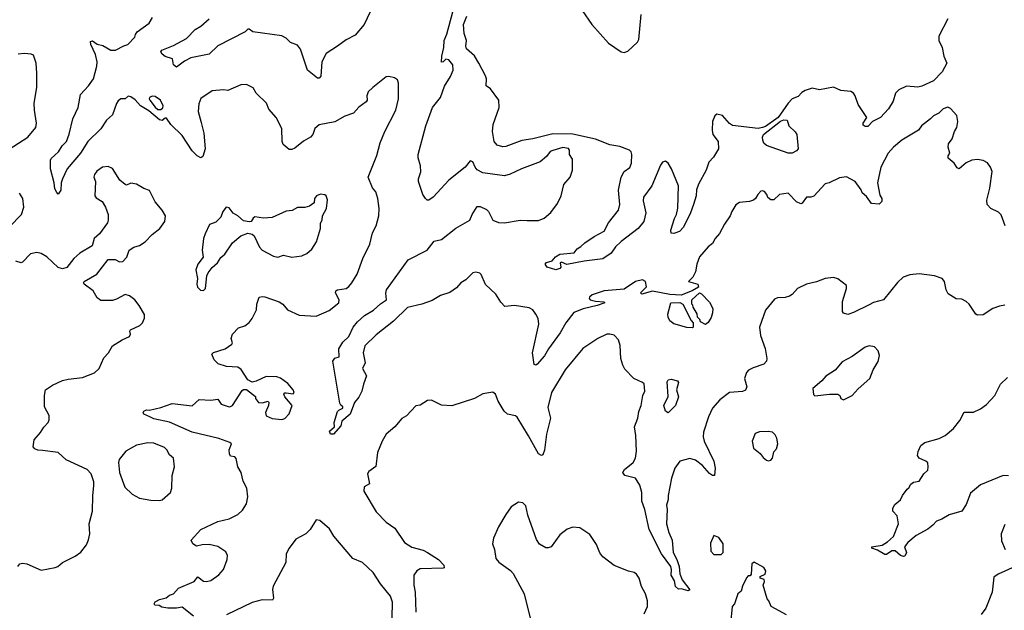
# Model space of a CAD drawing. Extents: x 1921360 to 2014538, y 768294 to 907744.
# Tile 373 of 412: x 1979495 to 1986402, y 872249 to 876390. Entities that reach past the tile are written whole.
import ezdxf

# ---------------------------------------------------------------- set-up
doc = ezdxf.new("R2010")
doc.units = 0

msp = doc.modelspace()

# ---------------------------------------------------------------- linework, layer by layer
at = {"layer": '0CON10XD'}
for points in [[(1980715, 872207.5), (1980635, 872270), (1980595, 872263.3), (1980535, 872263.8), (1980492, 872272), (1980473, 872283), (1980442.5, 872285), (1980437.5, 872295), (1980445, 872307.5), (1980476.7, 872325), (1980522.7, 872337.3), (1980546.7, 872355), (1980574.4, 872365.6), (1980608, 872405), (1980719.6, 872450.4), (1980745, 872483.8), (1980785, 872454.4), (1980805, 872450), (1980835, 872458.6), (1980893.1, 872496.9), (1980924.6, 872535), (1980949.6, 872605), (1980952.1, 872632.1), (1980940, 872660), (1980885.5, 872695.5), (1980825, 872710.5), (1980775, 872708.9), (1980735, 872699.2), (1980710, 872715), (1980698.3, 872741.7), (1980765, 872815.8), (1980885, 872870.8), (1980965, 872889.4), (1981025, 872921.4), (1981058.6, 872951.4), (1981087.1, 872995), (1981094.3, 873045), (1981087.5, 873105), (1981063.6, 873153.6), (1981048.9, 873215), (1981024.5, 873255), (1981013.8, 873313.8), (1981004.5, 873324.5), (1980975, 873328.9), (1980966.9, 873345), (1980965.4, 873375), (1980980, 873415), (1980970, 873425), (1980892.6, 873452.6), (1980705, 873498.9), (1980545, 873568.9), (1980435, 873591.1), (1980408, 873605), (1980366.7, 873625), (1980361.2, 873635), (1980366.7, 873645), (1980385, 873654), (1980405, 873652.5), (1980485, 873670), (1980565, 873699.2), (1980705, 873682.7), (1980755, 873726.2), (1980835, 873722.5), (1980885, 873730), (1980908.8, 873695), (1980963.9, 873676.1), (1980975, 873677.5), (1980987.5, 873685), (1981055, 873790), (1981065, 873797.5), (1981085, 873797.5), (1981148.3, 873748.3), (1981150, 873735), (1981170, 873705), (1981196.1, 873703.9), (1981237.5, 873715), (1981243.3, 873705), (1981240, 873685), (1981220, 873635), (1981225, 873613.3), (1981267, 873593), (1981335, 873587.5), (1981355, 873593.3), (1981385, 873626.7), (1981406.7, 873685), (1981355.6, 873745), (1981348, 873765), (1981355, 873773.8), (1981365, 873774.2), (1981413.9, 873766.1), (1981421.2, 873775), (1981413.3, 873795), (1981375, 873840), (1981325, 873876.2), (1981300, 873885), (1981225, 873887.5), (1981153.3, 873855), (1981125, 873848.8), (1981095, 873863.8), (1981047.9, 873937.9), (1981025, 873952.5), (1980945, 873958.6), (1980888, 873978), (1980859.2, 874005), (1980843.3, 874045), (1980854.1, 874055.9), (1980937.3, 874082.7), (1980983.3, 874115), (1980988.8, 874125), (1980978.1, 874155), (1980987.1, 874185), (1981031.1, 874228.9), (1981075, 874242.9), (1981104.3, 874265.7), (1981126, 874295), (1981155.5, 874354.5), (1981157.5, 874395), (1981175, 874443.3), (1981195, 874449.2), (1981215, 874445.8), (1981315, 874411.4), (1981342, 874395), (1981373.8, 874355), (1981455, 874318), (1981575, 874310), (1981665, 874351.2), (1981735, 874404.2), (1981736.8, 874425), (1981710, 874475), (1981711.9, 874488.1), (1981723.6, 874496.4), (1981785, 874505.3), (1981805, 874518.5), (1981826, 874545), (1981861.3, 874605), (1981901.5, 874715), (1981951.8, 874815), (1981970, 874895), (1981996.9, 874945), (1982015.4, 875015), (1982016.5, 875065), (1982007.5, 875135), (1981992.7, 875182.7), (1981970.3, 875210.3), (1981938.6, 875285), (1982001.4, 875438.6), (1982024.5, 875525.5), (1982055.7, 875605), (1982134.4, 875755), (1982151.5, 875835), (1982152, 875945), (1982145, 875967.5), (1982125, 875982.5), (1982085, 875992.5), (1982065, 875990), (1981972.5, 875915), (1981940, 875885), (1981930, 875855), (1981932.5, 875825), (1981926.4, 875813.6), (1981874.1, 875775.9), (1981836.1, 875733.9), (1981775, 875714), (1981705, 875674.2), (1981595, 875652), (1981565, 875626.7), (1981551.4, 875585), (1981536, 875565), (1981485, 875538.1), (1981425, 875488), (1981405, 875478.8), (1981385, 875480), (1981343.8, 875515), (1981335.9, 875535.9), (1981335, 875626.7), (1981294.3, 875704.3), (1981241.7, 875761.7), (1981226, 875805), (1981153.3, 875875), (1981131.7, 875911.7), (1981085, 875934.2), (1981045.9, 875934.1), (1980956.1, 875893.9), (1980925, 875898), (1980845, 875890), (1980765, 875836.7), (1980750.6, 875799.4), (1980747.5, 875745), (1980768.9, 875668.9), (1980787.3, 875595), (1980796.4, 875485), (1980778.8, 875431.2), (1980765, 875421.8), (1980740.4, 875435), (1980705, 875470), (1980635, 875576.9), (1980554.3, 875654.3), (1980525, 875700), (1980515, 875700), (1980495, 875682.5), (1980475, 875688), (1980400.6, 875750.6), (1980341.4, 875785), (1980305, 875826.7), (1980275, 875850), (1980256.7, 875853.3), (1980235, 875834), (1980205, 875833.8), (1980185, 875820), (1980175, 875803.3), (1980146.2, 875723.8), (1980105, 875684.2), (1980064.7, 875625.3), (1979973.8, 875536.2), (1979922.3, 875455), (1979827.5, 875345), (1979795.3, 875274.7), (1979786.9, 875245), (1979784, 875195), (1979765, 875167.5), (1979755, 875177.5), (1979742.5, 875205), (1979738, 875245), (1979710.8, 875345), (1979710, 875405), (1979715, 875416.2), (1979767, 875463), (1979791.9, 875505), (1979822.2, 875535), (1979842.6, 875587.4), (1979867.5, 875695), (1979904.5, 875775), (1979922.2, 875865), (1979977.8, 875925), (1980012.5, 875975), (1980036.5, 876063.5), (1980038.5, 876095), (1980027.7, 876145), (1979994.3, 876215), (1979992.3, 876237.7), (1980005, 876241.2), (1980038.3, 876218.3), (1980077.9, 876207.9), (1980135, 876175.8), (1980167.5, 876175), (1980225, 876206.7), (1980252.5, 876215), (1980303, 876267), (1980306.7, 876285), (1980320, 876305), (1980404.4, 876365.6), (1980426.2, 876405)], [(1981952.5, 876445), (1981910.8, 876355), (1981848.7, 876281.3), (1981785, 876248.8), (1981725, 876203.8), (1981645, 876153.1), (1981615.4, 876095), (1981607, 875993), (1981595, 875980), (1981585, 875978.8), (1981514.3, 876035), (1981465, 876182.5), (1981445, 876211.2), (1981395, 876229.2), (1981365, 876260.8), (1981335, 876276.9), (1981130, 876305), (1981105, 876322.5), (1981095, 876322.5), (1981075.7, 876304.3), (1980885, 876206.7), (1980825, 876147.1), (1980695, 876122.9), (1980650.6, 876099.4), (1980595, 876056.2), (1980575, 876073.3), (1980566, 876115), (1980515, 876130.8), (1980495, 876148.8), (1980486.2, 876165), (1980491.2, 876175), (1980575, 876208.9), (1980665, 876257.5), (1980725, 876320.6), (1980765, 876343.3), (1980825, 876396.2)], [(1984235, 874622.5), (1984216.5, 874583.5), (1984187.5, 874555), (1984252.5, 874535), (1984257.5, 874515), (1984211.8, 874488.2), (1984135, 874457.5), (1984055, 874462.9), (1983935, 874487.5), (1983860, 874465), (1983850, 874475), (1983893, 874517), (1983885.8, 874555), (1983865, 874566.2), (1983815, 874553.8), (1983735, 874501.2), (1983595, 874489.2), (1983510.3, 874459.7), (1983493.3, 874445), (1983490, 874435), (1983496.4, 874426.4), (1983535, 874415.8), (1983591.7, 874411.7), (1983600, 874405), (1983546.7, 874385), (1983446.9, 874363.1), (1983383.4, 874336.6), (1983325.5, 874265), (1983287.3, 874195), (1983205, 874083.3), (1983176.1, 874033.9), (1983125, 873973.8), (1983115, 873966.7), (1983105, 873973.3), (1983092.9, 874055), (1983136.2, 874255), (1983133.1, 874295), (1983116.2, 874326.2), (1983095.4, 874355.4), (1983069.8, 874369.8), (1982965, 874386.2), (1982899.3, 874379.3), (1982869.7, 874409.7), (1982835.5, 874465.5), (1982763.3, 874533.3), (1982733.4, 874603.4), (1982723, 874613), (1982695, 874620.8), (1982675, 874616), (1982625, 874566.2), (1982590, 874545), (1982559.4, 874510.6), (1982512.7, 874477.3), (1982446.7, 874455), (1982387.9, 874422.1), (1982315, 874394.2), (1982215, 874371.4), (1982117.5, 874275), (1981995, 874180), (1981917.3, 874102.7), (1981904.5, 874055), (1981919.4, 873985), (1981900.6, 873945), (1981927.1, 873892.9), (1981906.2, 873835), (1981896, 873785), (1981875, 873742.5), (1981843, 873707), (1981814, 873625), (1981754.2, 873575.8), (1981748.3, 873541.7), (1981697.1, 873482.9), (1981675, 873484), (1981668.6, 873505), (1981703.3, 873535), (1981700, 873565), (1981725, 873642.5), (1981735, 873653.3), (1981762.5, 873665), (1981762.5, 873675), (1981746.7, 873686.7), (1981741.7, 873701.7), (1981691.2, 873995), (1981705, 874016.2), (1981736.7, 874025), (1981735, 874082.5), (1981761.5, 874128.5), (1981805, 874167.5), (1981833.8, 874235), (1981865, 874272.5), (1981915, 874315.5), (1981976.6, 874353.4), (1982025, 874397.1), (1982068.8, 874425), (1982062.9, 874472.9), (1982068.8, 874495), (1982220.6, 874705), (1982353.8, 874775), (1982402.7, 874837.3), (1982455, 874848), (1982555, 874928.9), (1982652.5, 874985), (1982670, 875025), (1982705, 875080), (1982725, 875080), (1982768.8, 875058.8), (1982784.1, 875044.1), (1982814.1, 874984.1), (1982855, 874967.5), (1982895, 874965.8), (1983005, 874983.3), (1983055, 874980.8), (1983135, 874982.5), (1983175, 874998.8), (1983221.7, 875038.3), (1983268.3, 875101.7), (1983292.5, 875155), (1983313.3, 875235), (1983357.5, 875285), (1983372.5, 875335), (1983373, 875413), (1983352.5, 875445), (1983352.5, 875475), (1983345, 875486.7), (1983305, 875494), (1983235, 875473.8), (1983217.5, 875465), (1983189.5, 875430.5), (1983146.1, 875393.9), (1983015, 875343.8), (1982935, 875306), (1982895, 875296), (1982745, 875315.7), (1982705, 875338), (1982690, 875355), (1982673, 875393), (1982655, 875400), (1982620, 875355), (1982505.6, 875264.4), (1982395.7, 875144.3), (1982365, 875123.3), (1982353.9, 875123.9), (1982342.5, 875135), (1982323.3, 875165), (1982293.3, 875255), (1982293.3, 875275), (1982308, 875322), (1982305.9, 875365.9), (1982290.7, 875420.7), (1982290.7, 875445), (1982344.7, 875645), (1982391.8, 875775), (1982447.5, 875845), (1982476.1, 875923.9), (1982518.3, 875991.7), (1982535.6, 876035), (1982532.6, 876072.6), (1982505, 876109.2), (1982485, 876114), (1982465, 876094), (1982455, 876092.5), (1982455.7, 876135), (1982470.7, 876195), (1982472.2, 876245), (1982492.4, 876287.6), (1982533, 876445)], [(1983714.4, 874835.6), (1983673.6, 874796.4), (1983645, 874752.7), (1983585, 874712.1), (1983455, 874697.5), (1983333.6, 874673.6), (1983295, 874690), (1983287.5, 874685), (1983291.2, 874655), (1983283.3, 874645), (1983255, 874635.6), (1983196.2, 874655), (1983181.4, 874675), (1983191.5, 874688.5), (1983230.8, 874699.2), (1983253.1, 874726.9), (1983283.6, 874746.4), (1983384.4, 874755.6), (1983405, 874784), (1983431.5, 874798.5), (1983458.6, 874825), (1983525, 874870), (1983595, 874906), (1983626, 874965), (1983696.2, 875055), (1983706, 875095), (1983696, 875195), (1983713.4, 875285), (1983734.4, 875325), (1983775, 875353.1), (1983786.2, 875385), (1983789.6, 875445), (1983784, 875464), (1983772.5, 875475), (1983705, 875500.5), (1983635, 875511.5), (1983535, 875552.1), (1983375, 875587.3), (1983235, 875588.7), (1983095, 875553.7), (1983018.3, 875541.7), (1982905, 875499.6), (1982885, 875497.9), (1982845, 875511.1), (1982823.8, 875535), (1982811.4, 875605), (1982817.4, 875655), (1982859.6, 875775), (1982856.7, 875825), (1982796.7, 875905), (1982766.7, 875925), (1982768.8, 875975), (1982763.8, 875995), (1982715.6, 876085.6), (1982686, 876136), (1982630.5, 876185), (1982625.6, 876205), (1982628.9, 876245), (1982612.8, 876292.8), (1982607.9, 876355), (1982631.8, 876415)], [(1983441.1, 876455), (1983509.4, 876355), (1983625, 876224.3), (1983713.4, 876163.4), (1983735, 876160.8), (1983761.7, 876168.3), (1983827.9, 876232.1), (1983839.4, 876250.6), (1983854.6, 876425)], [(1986005.4, 876395), (1985943.3, 876275), (1985943.3, 876245), (1985966.7, 876195), (1985977.8, 876135), (1985998.9, 876085), (1985965.7, 876024.3), (1985905, 875962.1), (1985824.3, 875924.3), (1985795, 875916.9), (1985715, 875923.4), (1985662.3, 875897.7), (1985639.6, 875875), (1985621.7, 875818.3), (1985590.8, 875765), (1985533.8, 875705), (1985476.7, 875675), (1985445, 875641.2), (1985425, 875640), (1985411.4, 875651.4), (1985411.2, 875665), (1985438.8, 875705), (1985376.2, 875795), (1985355.9, 875855.9), (1985343.9, 875873.9), (1985325, 875886.2), (1985255, 875893.3), (1985205, 875916.7), (1985105, 875897.5), (1985055, 875909.5), (1985005, 875892.7), (1984981.6, 875878.4), (1984955, 875851.1), (1984915, 875834.2), (1984886.2, 875803.8), (1984817, 875703), (1984728.1, 875641.9), (1984706.7, 875633.2), (1984675, 875627.3), (1984495, 875648.8), (1984475, 875661.9), (1984425, 875718.2), (1984385, 875727.8), (1984371.5, 875715), (1984355.3, 875675), (1984351.9, 875615), (1984357.5, 875585), (1984394, 875535), (1984396.2, 875485), (1984363.3, 875425), (1984330.3, 875389.7), (1984310.8, 875335), (1984255.9, 875235.9), (1984242.6, 875197.4), (1984240.5, 875155), (1984222.9, 875095), (1984201.8, 875035), (1984151.9, 874935), (1984124.3, 874905.7), (1984085, 874891.2), (1984065, 874893.3), (1984062.5, 874915), (1984087.9, 874995), (1984103.4, 875025), (1984112.3, 875067.7), (1984117.5, 875225), (1984067.1, 875345), (1984045, 875382.9), (1984025, 875398.6), (1984005, 875390.8), (1983989.6, 875370.4), (1983930.4, 875225), (1983872.1, 875145), (1983869.3, 875119.3), (1983888, 875035), (1983872.7, 874975), (1983834.6, 874925), (1983714.4, 874835.6)], [(1979389.1, 875460.9), (1979552.5, 875565), (1979608.8, 875635), (1979613.8, 875665), (1979598, 875755), (1979596, 875805), (1979614.2, 875915), (1979616.2, 876015), (1979610, 876085), (1979590.7, 876140.7), (1979575, 876148.8), (1979528.3, 876151.7), (1979485, 876147.5)], [(1980465, 875760.8), (1980485, 875761.2), (1980498.8, 875771.2), (1980502, 875785), (1980482.5, 875825), (1980445, 875850.8), (1980425, 875852.5), (1980406.7, 875845), (1980402.9, 875835), (1980407.5, 875825), (1980445, 875777.5), (1980465, 875760.8)], [(1986409.2, 874945), (1986381.2, 875021.2), (1986360.7, 875040.7), (1986306.7, 875065), (1986282, 875095), (1986280.8, 875125), (1986300.6, 875209.4), (1986316.2, 875325), (1986305.9, 875355.9), (1986285, 875386.7), (1986255, 875403.3), (1986215, 875409.2), (1986175, 875406), (1986135, 875386.2), (1986085, 875343.3), (1986070.5, 875350.5), (1986050, 875385), (1986009.3, 875419.3), (1986007.5, 875435), (1986020, 875455), (1986009.2, 875495), (1986010.3, 875519.7), (1986036.2, 875555), (1986052, 875605), (1986070, 875635), (1986076.7, 875675), (1986068.3, 875718.3), (1986025, 875767.5), (1986005, 875776.2), (1985972.5, 875765), (1985942.5, 875735), (1985905, 875716.7), (1985885.6, 875694.4), (1985822.5, 875645), (1985800, 875615), (1985683.8, 875545), (1985625, 875497.1), (1985587.1, 875455), (1985536.9, 875355), (1985513.3, 875245), (1985529.4, 875159.4), (1985543.8, 875135), (1985543.3, 875115), (1985525, 875096.7), (1985470.8, 875100.8), (1985435, 875150), (1985406.2, 875175), (1985397.3, 875197.3), (1985356.2, 875255), (1985295, 875287.5), (1985245, 875281.2), (1985172.5, 875245), (1985145, 875238), (1985065, 875152.9), (1985045, 875144.3), (1985014.5, 875145.5), (1984985, 875103.8), (1984975, 875098), (1984943.6, 875113.6), (1984885, 875173.3), (1984825, 875163.3), (1984785, 875126.7), (1984765, 875126.7), (1984743.9, 875143.9), (1984736.2, 875165), (1984718.8, 875185), (1984705, 875190.8), (1984695, 875188), (1984673.8, 875165), (1984657.5, 875135), (1984642.5, 875125), (1984615, 875116), (1984545, 875108), (1984518.3, 875091.7), (1984490, 875045), (1984480, 875015), (1984439.2, 874955), (1984405, 874890), (1984374, 874855), (1984355, 874821.2), (1984325, 874796.2), (1984263.4, 874726.6), (1984244.3, 874675), (1984235, 874622.5)], [(1984915, 875453.5), (1984886.7, 875455), (1984735, 875507.1), (1984715.7, 875525), (1984707.8, 875545), (1984705.6, 875565), (1984714.1, 875585.9), (1984831.8, 875678.2), (1984855, 875687.1), (1984880, 875685), (1984890.3, 875645), (1984935, 875604.4), (1984946.4, 875585), (1984956.9, 875485), (1984945, 875470.8), (1984915, 875453.5)], [(1979482, 872555), (1979495, 872573.8), (1979515, 872579.2), (1979545, 872574.2), (1979645, 872530), (1979745, 872548.8), (1979763.6, 872556.4), (1979795, 872583.3), (1979885, 872627.5), (1979923.9, 872656.1), (1979962.7, 872707.3), (1979977, 872743), (1979988, 872785), (1979982, 872855), (1980006, 872945), (1980007.7, 873052.3), (1980016, 873125), (1980015, 873150), (1979995.9, 873205.9), (1979967.5, 873235), (1979822, 873305), (1979765, 873355.7), (1979655, 873370), (1979622.7, 873372.7), (1979601.7, 873381.7), (1979590, 873395), (1979596.7, 873445), (1979642, 873495), (1979665, 873533.8), (1979693.8, 873565), (1979702, 873585), (1979701.2, 873615), (1979670, 873675), (1979668.9, 873755), (1979675.6, 873795), (1979725, 873827.5), (1979795, 873860), (1979835, 873870), (1979935, 873880), (1980020, 873915), (1980053.3, 873945), (1980085, 874020), (1980117.5, 874055), (1980145, 874102.5), (1980215, 874146.2), (1980265, 874167.5), (1980272.5, 874185), (1980266.7, 874205), (1980273.3, 874215), (1980337.5, 874245), (1980357.5, 874265), (1980371.7, 874298.3), (1980371.7, 874321.7), (1980334, 874385), (1980302, 874425), (1980264.5, 874454.5), (1980235, 874463.1), (1980175, 874430.8), (1980145, 874421.4), (1980065, 874420), (1980039.5, 874439.5), (1980009.5, 874489.5), (1979946.7, 874535), (1979942.5, 874545), (1979947.5, 874555), (1980035, 874606.7), (1980115, 874707.5), (1980165, 874707.5), (1980195, 874692.5), (1980217.5, 874695), (1980246.7, 874725), (1980263.3, 874775), (1980295, 874794.2), (1980335, 874806), (1980375, 874832.5), (1980425, 874884), (1980477.5, 874925), (1980514, 874975), (1980518, 875015), (1980495, 875053.3), (1980445, 875112.5), (1980405, 875192.5), (1980365, 875206.7), (1980315, 875236.7), (1980275, 875242.5), (1980245, 875230), (1980235, 875233.3), (1980197.5, 875265), (1980145, 875347.5), (1980115, 875360), (1980075, 875356.7), (1980035, 875328.8), (1980019.2, 875305), (1980016.2, 875285), (1980026.7, 875255), (1980022.5, 875155), (1980031.7, 875141.7), (1980073.3, 875115), (1980095.9, 875075.9), (1980116.7, 875025), (1980116.1, 874983.9), (1980110, 874965), (1980055, 874887.5), (1980017.5, 874855), (1980002.5, 874805), (1979917, 874753), (1979875, 874716.2), (1979825, 874653.3), (1979795, 874642), (1979765, 874652.9), (1979685, 874727.5), (1979645, 874750.6), (1979615, 874758.1), (1979571.2, 874748.8), (1979515, 874688.6), (1979505, 874685.8), (1979467.8, 874697.8)], [(1979422.7, 874937.3), (1979506.9, 875025), (1979524, 875075), (1979517.1, 875135), (1979493.4, 875173.4)], [(1980785, 874490), (1980797.5, 874505), (1980807.5, 874595), (1980817.5, 874615), (1980845, 874652.5), (1980883.3, 874685), (1980907, 874723), (1980934.1, 874745.9), (1980987.5, 874825), (1981046.4, 874873.6), (1981095, 874892.5), (1981125, 874886.7), (1981138.8, 874875), (1981178, 874795), (1981195, 874773.8), (1981275, 874732.9), (1981305, 874724), (1981345, 874738.8), (1981405, 874724.2), (1981475, 874733.8), (1981508.8, 874751.2), (1981545, 874780), (1981577.7, 874832.3), (1981604.2, 874925), (1981606.2, 874963.8), (1981617.5, 874985), (1981620, 875015), (1981646.7, 875065), (1981653.9, 875126.1), (1981645.8, 875155), (1981635, 875161.2), (1981604.1, 875165.9), (1981577.5, 875155), (1981562.5, 875135), (1981560, 875105), (1981527, 875083), (1981495, 875072.5), (1981445, 875072.5), (1981407, 875053), (1981365, 875047.5), (1981266.4, 875003.6), (1981205, 874997.5), (1981145, 875007.5), (1981131.7, 874998.3), (1981120, 874975), (1981105, 874972.5), (1981065, 874980), (1981025, 875014), (1980993.3, 875033.3), (1980965, 875071.4), (1980944.3, 875075.7), (1980920, 875045), (1980906.7, 875005), (1980870.7, 874969.3), (1980827, 874953), (1980795, 874887.5), (1980784, 874855), (1980776, 874775), (1980782.5, 874725), (1980743.8, 874675), (1980731.2, 874635), (1980742.5, 874575), (1980737.5, 874535), (1980742.5, 874515), (1980763, 874493), (1980785, 874490)], [(1986405, 874388.1), (1986367.7, 874382.3), (1986322.5, 874365), (1986255, 874320), (1986215, 874317.5), (1986203.3, 874325), (1986156, 874395), (1986134.3, 874414.3), (1986105, 874430), (1986065, 874433.8), (1986008, 874468), (1985993.8, 874495), (1985982.5, 874555), (1985966.7, 874575), (1985912.5, 874595), (1985805, 874607.7), (1985739.1, 874600.9), (1985693.3, 874585), (1985653.2, 874546.8), (1985555, 874425.8), (1985485, 874406.7), (1985455, 874391.5), (1985345, 874335.7), (1985305, 874324), (1985275, 874332), (1985267.5, 874345), (1985268.1, 874415), (1985295.6, 874504.4), (1985296, 874525), (1985235, 874573.8), (1985205, 874582), (1985145, 874576), (1985085, 874551.2), (1985015, 874536.2), (1984952.5, 874505), (1984915, 874463.3), (1984895, 874451.2), (1984865, 874441.2), (1984810.7, 874439.3), (1984789.3, 874430.7), (1984727.3, 874352.7), (1984686, 874235), (1984690.8, 874175), (1984724.4, 874084.4), (1984736, 874015), (1984734, 873995), (1984715.5, 873974.5), (1984640.9, 873949.1), (1984607.7, 873932.3), (1984592.7, 873917.3), (1984580.8, 873875), (1984595.6, 873815), (1984587.8, 873792.2), (1984565, 873782.9), (1984475, 873775.6), (1984405.5, 873724.5), (1984355.7, 873665), (1984328.1, 873605), (1984291.7, 873498.3), (1984290.4, 873465), (1984297.1, 873435), (1984364.6, 873294.6), (1984373.5, 873245), (1984370, 873195), (1984355, 873194.3), (1984335, 873207.1), (1984284.7, 873264.7), (1984235, 873300.5), (1984197, 873313), (1984126.1, 873293.9), (1984091.5, 873245), (1984066.4, 873175), (1984043.8, 873055), (1984044.5, 873025), (1984032.7, 872985), (1984038.1, 872955), (1984033.1, 872855), (1984049.2, 872795), (1984071.8, 872741.8), (1984079.6, 872655), (1984104.7, 872605), (1984120.9, 872555), (1984126.4, 872505)], [(1984305, 874253.3), (1984271.7, 874271.7), (1984267, 874287), (1984250, 874305), (1984247, 874327), (1984220, 874375), (1984218.3, 874388.3), (1984210, 874395), (1984210, 874425), (1984265, 874473.8), (1984278.3, 874468.3), (1984335, 874408.8), (1984356.9, 874365), (1984355.7, 874335), (1984345, 874302.5), (1984325, 874267.5), (1984305, 874253.3)], [(1984215, 874230), (1984175, 874232.5), (1984085, 874256.7), (1984055, 874278), (1984043.9, 874303.9), (1984042.5, 874325), (1984063.3, 874405), (1984125, 874406.2), (1984146.4, 874396.4), (1984205, 874280), (1984220, 874265), (1984220, 874235), (1984215, 874230)], [(1984126.4, 872505), (1984141.8, 872461.8), (1984197.3, 872392.7), (1984185, 872386.2), (1984135, 872398.8), (1984117, 872397), (1984096.7, 872415), (1984088, 872455), (1984064.5, 872495), (1984067.8, 872535), (1984063.1, 872555), (1983998.4, 872645), (1983910.8, 872815), (1983881.2, 872955), (1983860, 873015), (1983858.6, 873075), (1983845.3, 873125.3), (1983815.5, 873175.5), (1983740, 873195), (1983726.7, 873215), (1983736.7, 873235), (1983797.5, 873285), (1983815.6, 873315), (1983821.1, 873365), (1983816.7, 873475), (1983807.8, 873535), (1983831.4, 873595), (1983838.3, 873641.7), (1983855.5, 873685), (1983865.5, 873754.5), (1983880, 873785), (1983875.7, 873835.7), (1983865, 873846.7), (1983804.3, 873874.3), (1983740.5, 873940.5), (1983725, 873967.5), (1983712, 874015), (1983708, 874105), (1983696.2, 874145), (1983665, 874178), (1983635, 874185.7), (1983615, 874184), (1983550, 874155), (1983445.5, 874084.5), (1983321.4, 873935), (1983225.5, 873775), (1983199.1, 873670.9), (1983217.8, 873595), (1983191.1, 873485), (1983177.6, 873372.4), (1983165, 873340), (1983155, 873334), (1983135, 873345.8), (1983065, 873472), (1982984.2, 873604.2), (1982972.3, 873612.3), (1982917.5, 873625), (1982894.2, 873644.2), (1982852, 873715), (1982832.5, 873765), (1982815, 873777.5), (1982745, 873766.7), (1982685, 873733.8), (1982527.7, 873682.3), (1982455, 873686.7), (1982385, 873722.5), (1982355, 873720), (1982305, 873687.5), (1982275, 873683.3), (1982208.3, 873611.7), (1982175, 873593.8), (1982126.2, 873535), (1982066, 873485), (1982037.5, 873435), (1982005.8, 873355), (1981993.9, 873256.1), (1981945, 873221.2), (1981934.3, 873205.7), (1981948, 873135), (1981912.5, 873115), (1981908.6, 873085), (1981995, 872940), (1982065, 872868), (1982126, 872825), (1982194.5, 872724.5), (1982245, 872691.9), (1982325, 872670.5), (1982356, 872655), (1982433.8, 872605), (1982471.2, 872565), (1982472.5, 872547.5), (1982465, 872543.3), (1982305, 872538.6), (1982282, 872525), (1982260.6, 872495), (1982260, 872425), (1982269.5, 872375), (1982274.3, 872235)], [(1985275, 873724), (1985335, 873753.8), (1985377.3, 873802.7), (1985460, 873875), (1985483.3, 873935), (1985517.7, 873992.3), (1985527.5, 874035), (1985518.3, 874068.3), (1985492.5, 874095), (1985455, 874103.8), (1985425, 874094), (1985335, 874027.5), (1985265, 873990), (1985215, 873933.3), (1985149.2, 873890.8), (1985121.7, 873858.3), (1985060, 873805), (1985063, 873763), (1985073.6, 873753.6), (1985175, 873764.2), (1985233.6, 873763.6), (1985247.5, 873755), (1985255, 873733.3), (1985275, 873724)], [(1984045, 873633.8), (1984025.8, 873645.8), (1984014.4, 873685), (1984043, 873747), (1984038.3, 873851.7), (1984045, 873865.7), (1984065, 873870), (1984108.8, 873858.8), (1984117, 873847), (1984102.5, 873795), (1984115.6, 873745.6), (1984095.4, 873684.6), (1984045, 873633.8)], [(1986431.7, 873191.7), (1986395, 873193.8), (1986235, 873128.8), (1986165, 873070), (1986135, 872990), (1986105, 872943.3), (1986015, 872918), (1985963, 872887), (1985926.7, 872875), (1985901.2, 872845), (1985865, 872818), (1985785, 872773.8), (1985726.2, 872725), (1985702.5, 872695), (1985715.8, 872655), (1985705, 872628.8), (1985695, 872626.2), (1985673.9, 872633.9), (1985636, 872666), (1985614.3, 872665.7), (1985575, 872640), (1985565, 872640), (1985511.7, 872671.7), (1985473.9, 872683.9), (1985472.5, 872695), (1985545, 872706.2), (1985581.7, 872728.3), (1985625, 872767.5), (1985660, 872855), (1985651.7, 872911.7), (1985620, 872945), (1985620, 872965), (1985635, 872990), (1985675, 873022.5), (1985687.5, 873055), (1985720.7, 873099.3), (1985733, 873107), (1985747, 873133), (1985765, 873146.2), (1985805, 873153.3), (1985836.7, 873205), (1985865, 873232.5), (1985869.2, 873255), (1985865, 873282.5), (1985852.5, 873295), (1985805, 873316.7), (1985793.6, 873333.6), (1985798.3, 873361.7), (1985816.7, 873405), (1985845, 873426.2), (1985945, 873454), (1985986.7, 873475), (1986045, 873523.3), (1986089.5, 873580.5), (1986121.7, 873638.3), (1986185, 873638), (1986235, 873661.4), (1986277.9, 873692.1), (1986335.3, 873754.7), (1986375.7, 873834.3), (1986425, 873880.8)], [(1984745, 873297.5), (1984765, 873302.5), (1984776.7, 873315), (1984785, 873360), (1984805, 873380), (1984812.5, 873415), (1984806.7, 873455), (1984795, 873480), (1984775, 873497.5), (1984745, 873503.3), (1984685, 873500), (1984655, 873487.5), (1984633.3, 873435), (1984642.5, 873385), (1984689.3, 873349.3), (1984710.7, 873320.7), (1984735, 873302.5), (1984745, 873297.5)], [(1980475, 873018.8), (1980495, 873023.8), (1980552.5, 873075), (1980563.3, 873105), (1980563.8, 873195), (1980580, 873255), (1980575, 873316.7), (1980545, 873340), (1980527.5, 873375), (1980510.7, 873390.7), (1980435, 873421.4), (1980395, 873422.9), (1980315, 873407.5), (1980240, 873365), (1980193, 873307), (1980188, 873285), (1980194.3, 873215), (1980232.8, 873112.8), (1980285, 873064.2), (1980335, 873035.7), (1980415, 873020.8), (1980475, 873018.8)], [(1983875.8, 872224.2), (1983898.8, 872275), (1983898.8, 872315), (1983886.2, 872365), (1983856.4, 872416.4), (1983840, 872475), (1983821.7, 872501.7), (1983805, 872513.3), (1983765, 872522.5), (1983665, 872563.8), (1983585, 872623.3), (1983565, 872652.5), (1983541.2, 872711.2), (1983495, 872780), (1983425, 872827.5), (1983375, 872832.5), (1983335, 872817.5), (1983285, 872777.5), (1983222.5, 872695), (1983203, 872687), (1983185, 872687.5), (1983142.3, 872712.3), (1983120, 872745), (1983109.2, 872779.2), (1983060, 872915), (1983045, 872982.5), (1983025, 873003.3), (1982995, 873007.5), (1982943.8, 872975), (1982905, 872921.2), (1982853.5, 872835), (1982819.2, 872755), (1982812, 872715), (1982825.6, 872675.6), (1982835, 872611.2), (1982855.5, 872585.5), (1982937.3, 872527.3), (1982956.9, 872506.9), (1983033.3, 872365), (1983084.2, 872165)], [(1982107.1, 872197.1), (1982111.4, 872305), (1982097, 872347), (1982025.4, 872435), (1981975, 872512.9), (1981900, 872585), (1981832.4, 872612.4), (1981698.1, 872768.1), (1981669.3, 872819.3), (1981599.5, 872879.5), (1981575, 872882.5), (1981533.3, 872815), (1981503.3, 872785), (1981433, 872747), (1981385, 872684), (1981364.5, 872645), (1981361.5, 872585), (1981272.8, 872417.2), (1981268.6, 872395), (1981276.2, 872335), (1981268.8, 872321.2), (1981195, 872322.5), (1981125, 872304.3), (1980945, 872216.5)], [(1986405, 872851.2), (1986380.6, 872785), (1986382.9, 872735), (1986407.8, 872675)], [(1984415, 872640), (1984430, 872655), (1984430, 872715), (1984399.3, 872759.3), (1984365, 872772.5), (1984340.7, 872719.3), (1984343, 872663), (1984365, 872640), (1984415, 872640)], [(1984875, 872218), (1984766.7, 872275), (1984750, 872315), (1984738.3, 872328.3), (1984710, 872425), (1984719.3, 872450.7), (1984717.5, 872465), (1984690, 872475), (1984690, 872485), (1984725, 872502.5), (1984730, 872525), (1984715, 872550), (1984647.5, 872587.5), (1984630, 872575), (1984627.5, 872502.5), (1984618.3, 872491.7), (1984605, 872490), (1984593.9, 872476.1), (1984565, 872417.5), (1984555.9, 872384.1), (1984533.3, 872365), (1984508.8, 872295), (1984494, 872275), (1984480.6, 872155)], [(1986477.5, 872555), (1986358.8, 872501.2), (1986329.3, 872480.7), (1986316.2, 872375), (1986272.5, 872265), (1986240.5, 872219.5)]]:
    msp.add_lwpolyline(points, dxfattribs=at)

doc.saveas('drawing.dxf')
